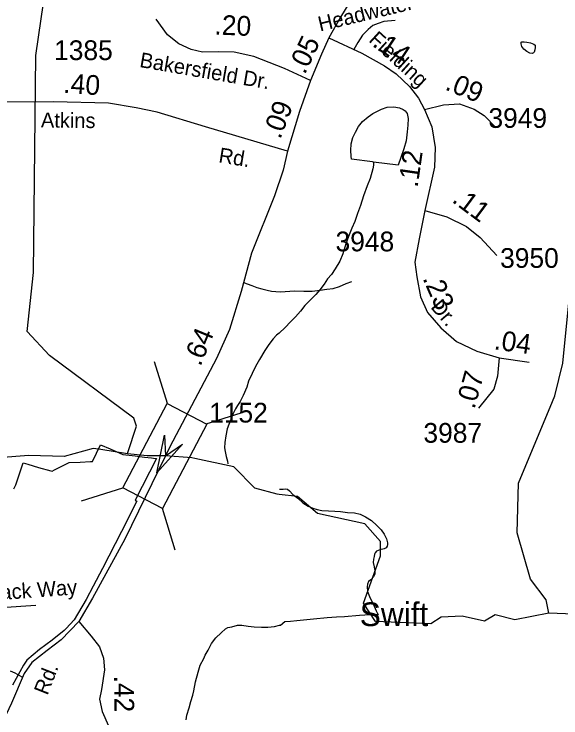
# Model space of a CAD drawing. Extents: x 2001466 to 2224147, y 644118 to 847247.
# Drawn here: x 2072607 to 2076073, y 715021 to 719477 of the extents above; entities that cross this region are included whole.
import ezdxf

# ---------------------------------------------------------------- set-up
doc = ezdxf.new("R2010")
doc.units = 0
for name, color, linetype in [('Exist Boundary Political City Limit New', 7, 'Continuous'), ('Exist Hydrographic Creek Single Shore', 7, 'Continuous'), ('Exist Hydrographic Creek Single Shore Label', 7, 'Continuous'), ('Exist Hydrographic Misc Water Feature', 7, 'Continuous'), ('Exist Road Non-System Type 51', 7, 'Continuous'), ('Exist Road Non-System Type 51 Label', 7, 'Continuous'), ('Exist Road Secondary Mileage Hundredths English Label', 7, 'Continuous'), ('Exist Road Secondary Structure Standard Bridge Attributed CELL', 7, 'Continuous'), ('Exist Road Secondary Structure Standard Bridge CELL', 7, 'Continuous'), ('Exist Road Secondary Type 51 Attributed', 7, 'Continuous'), ('Exist Road Secondary Type 51 Label', 7, 'Continuous'), ('Exist Road Secondary Type 51 Number Label', 7, 'Continuous'), ('Map Preparation Boundary City Limit Buffer Line', 7, 'Continuous')]:
    doc.layers.add(name, color=color, linetype=linetype)

msp = doc.modelspace()

# ---------------------------------------------------------------- linework, layer by layer
at = {"layer": 'Exist Boundary Political City Limit New'}
msp.add_lwpolyline([(2072604.2, 716471.7), (2072617.4, 716497.4), (2072623.8, 716516.2), (2072663.8, 716635.2), (2072693.6, 716627), (2072762.5, 716607.4), (2072840.6, 716585.2), (2072847.9, 716583.2), (2072863.8, 716591.2), (2072955.4, 716637.4), (2073025.9, 716640.8), (2073092.1, 716643.9), (2073104.2, 716644.4), (2073155.4, 716750.4), (2073216.1, 716723.8), (2073295.2, 716689.1), (2073373.9, 716679.4), (2073433, 716672.3), (2073477.1, 716667), (2073489.6, 716665.5), (2073508.4, 716663.2), (2073373.5, 716400.2), (2073385.8, 716393.9), (2073286.6, 716200.7), (2073167.2, 715967.3), (2073107.6, 715855.7), (2073063.8, 715771.3), (2072987.8, 715642.6), (2072935.9, 715587), (2072923.2, 715573.5), (2072847.5, 715513.4), (2072767.9, 715454), (2072688, 715387.1), (2072665.5, 715354.7), (2072596, 715228.8)], dxfattribs=at)
at = {"layer": 'Exist Hydrographic Creek Single Shore'}
msp.add_line((2073324.7, 716693.1), (2073156.6, 716719.4), dxfattribs=at)
for points in [[(2076019.4, 717024.6), (2076034.6, 717061), (2076084.7, 717266.6), (2076213.7, 718559.9), (2076312.7, 718817.1), (2076319.7, 719309.1), (2076451.7, 719667.3)], [(2075997.5, 715683.8), (2075980.5, 715769.4), (2075880.6, 715899.4), (2075795.6, 716193.1), (2075803.6, 716507.9), (2076019.4, 717024.6)], [(2073156.6, 716719.4), (2073107.7, 716727.1), (2072924.6, 716675), (2072699.7, 716682.9), (2072507.5, 716667.1), (2072111.1, 716772.9)], [(2073566.8, 716680.7), (2073451, 716680), (2073324.7, 716693.1)], [(2073753.3, 716663.9), (2073732.7, 716668.4), (2073566.8, 716680.7)], [(2074274.7, 716437.5), (2074132.6, 716476.4), (2073999.7, 716610.4), (2073753.3, 716663.9)], [(2075997.5, 715683.8), (2075780.6, 715642.2), (2075655.5, 715674.4), (2075589.7, 715633.1), (2075447.6, 715665.5), (2075314.5, 715658.4), (2075247.7, 715617.1), (2074897.6, 715630.7), (2074822.6, 715747.1), (2074929.6, 716046.8), (2074929.6, 716138.7), (2074829.6, 716249), (2074529.6, 716314.2), (2074403.7, 716421.7), (2074288, 716435.9)], [(2078183.6, 714766.5), (2078082.5, 714817.7), (2077874.6, 715009), (2077773.5, 715073.4), (2077607.6, 715080.1), (2077431.7, 715237.8), (2077348.6, 715354.4), (2077297.6, 715512.9), (2077230.5, 715547), (2077114.7, 715470.7), (2077031.6, 715472.4), (2076939.5, 715569.4), (2076755.6, 715635.5), (2076689.6, 715604), (2076564.5, 715452.3), (2076447.6, 715504), (2076439.6, 715651.8), (2076372.6, 715718.8), (2076322.5, 715726.4), (2076155.6, 715677.2), (2075997.5, 715683.8)]]:
    msp.add_lwpolyline(points, dxfattribs=at)
at = {"layer": 'Exist Hydrographic Misc Water Feature'}
for p, q in [((2073324.7, 716693.1), (2073327.6, 716701.9)), ((2074288, 716435.9), (2074274.7, 716437.5))]:
    msp.add_line(p, q, dxfattribs=at)
for points in [[(2073327.6, 716701.9), (2073382.7, 716869.1), (2073365.7, 716918.6), (2072831.7, 717316.6), (2072689.6, 717467.1), (2072730.6, 717840.3), (2072744.8, 719214.7), (2072810.8, 719666.1), (2072918.7, 720024.8), (2072925.8, 720333.1), (2072975.7, 720450.2), (2072980.3, 720567.7)], [(2075880.4, 719296.4), (2075900.5, 719286.4), (2075910.6, 719280.4), (2075910.2, 719276.4), (2075910.2, 719266.3), (2075908.5, 719250.3), (2075904.4, 719236.3), (2075900.3, 719232.5), (2075890.3, 719228.3), (2075876.8, 719230.4), (2075856.7, 719240.3), (2075838.4, 719256.1), (2075824.5, 719272), (2075820.4, 719288), (2075820.4, 719296.1), (2075820.4, 719300.2), (2075824.5, 719302), (2075840.7, 719302), (2075856.5, 719300.4), (2075880.4, 719296.4)], [(2074885.1, 718539.4), (2074879.2, 718541.6), (2074744.7, 718559), (2074742.6, 718576.8), (2074741, 718612.8), (2074744.5, 718656.9), (2074754.7, 718695), (2074770.5, 718729.2), (2074790.6, 718765.1), (2074816.2, 718797.3), (2074851.9, 718827.1), (2074879.8, 718847.2), (2074936, 718875.6), (2074972.1, 718887.6), (2075014.1, 718889.8), (2075049.6, 718884), (2075074, 718873.8), (2075085.9, 718863.9), (2075098, 718847.9), (2075104.1, 718816.1), (2075102.3, 718774.2), (2075098.4, 718732.2), (2075092.4, 718673.9), (2075076.4, 718624), (2075059, 718569.9), (2075040.8, 718519.9), (2074885.1, 718539.4)], [(2074885.1, 718539.4), (2074885.1, 718521.6), (2074881, 718497.4), (2074863.4, 718437.2), (2074845.1, 718389.3), (2074821.8, 718327.1), (2074802.1, 718265.2), (2074783.8, 718215.2), (2074766.4, 718163.1), (2074748.4, 718121.3), (2074726.4, 718069), (2074710.6, 718023.1), (2074690.5, 717958.8), (2074671, 717912.7), (2074643, 717864.6), (2074619.2, 717828.9), (2074593.3, 717800.8), (2074571.4, 717766.8), (2074545.4, 717730.5), (2074519.5, 717702.4), (2074483.8, 717666.5), (2074449.6, 717632.3), (2074421.9, 717596.3), (2074389.9, 717560.2), (2074358.3, 717528.1), (2074324.1, 717491.9), (2074286.2, 717457.9)], [(2074286.2, 717457.9), (2074270.2, 717443.7), (2074248.4, 717421.9), (2074220.8, 717385.9), (2074197, 717347.7), (2074163.1, 717290), (2074137.5, 717246), (2074115.8, 717202.3), (2074093.6, 717152), (2074081.9, 717114.1), (2074059.6, 717062.3), (2074040.1, 717024.3), (2074023.7, 717000), (2074010, 716978.1), (2073994, 716944.1), (2073980.2, 716910), (2073968.1, 716878.2), (2073958.3, 716852.1), (2073948.4, 716807.8), (2073942.3, 716764.1), (2073940.4, 716731.9), (2073944.5, 716708.2), (2073950.7, 716676), (2073958.9, 716646), (2073962.6, 716630)], [(2074289.4, 716470.1), (2074313.2, 716470.2), (2074329.4, 716472.2), (2074339.3, 716468.2), (2074353.4, 716458), (2074373.5, 716436.3), (2074405.7, 716412.4), (2074437.7, 716382.4), (2074471.7, 716360.5), (2074500, 716348.6), (2074527.5, 716340.7), (2074557.7, 716334.9), (2074599.9, 716333), (2074639.5, 716329.1), (2074675.8, 716327.2), (2074719.4, 716321.4), (2074763.7, 716319.5), (2074799.8, 716311.6), (2074833.9, 716293.9), (2074872, 716269.9), (2074906, 716240), (2074934.1, 716212.2), (2074952, 716184.3), (2074968.4, 716154.3), (2074974.5, 716130.2), (2074974.1, 716118.1), (2074972.1, 716108.3), (2074964.5, 716098.1), (2074952.4, 716092.2), (2074924.7, 716085.9), (2074904.2, 716076), (2074896.2, 716065.8), (2074892.3, 716057.9), (2074888.6, 716043.8), (2074884.5, 716025.8), (2074882.5, 716003.8), (2074888.8, 715978.1), (2074890.9, 715962), (2074892.9, 715954), (2074892.9, 715942.2), (2074892.9, 715934.1), (2074884.9, 715913.8), (2074867.1, 715895.8), (2074853.1, 715883.7), (2074847, 715868), (2074845.3, 715850), (2074847.4, 715821.8), (2074859.1, 715789.9), (2074889.6, 715728.1), (2074901.5, 715697.9), (2074909.5, 715682.1), (2074915.9, 715676.3)], [(2074289.9, 715608.1), (2074296, 715608.4), (2074322, 715630.4), (2074357.9, 715634.3), (2074400, 715638.5), (2074504.1, 715648.6), (2074591.7, 715657.2), (2074649.9, 715661.5), (2074701.6, 715663.3), (2074795.7, 715671.8), (2074864, 715676), (2074915.9, 715676.3)], [(2073697.7, 715007.9), (2073701.6, 715038.1), (2073715.5, 715083.9), (2073727.2, 715123.9), (2073739.3, 715165.8), (2073745.4, 715192.1), (2073757.1, 715250), (2073773.1, 715310), (2073787.3, 715354.1), (2073808.8, 715396.3), (2073818.6, 715417.9), (2073836.9, 715450), (2073858.6, 715492.1), (2073884.7, 715528.3), (2073918.5, 715560.2), (2073946.4, 715584.3), (2073962.6, 715592.4), (2073986.4, 715598.1), (2074022.7, 715608.4), (2074050.6, 715608.2), (2074090.5, 715602.6), (2074128.5, 715598.5), (2074176.1, 715596.1), (2074216, 715596.1), (2074258.1, 715600.3), (2074289.9, 715608.1)]]:
    msp.add_lwpolyline(points, dxfattribs=at)
at = {"layer": 'Exist Road Non-System Type 51'}
for points in [[(2075021.7, 719437.8), (2074950.9, 719430.3), (2074913.7, 719417.3), (2074880.2, 719404.2), (2074850.3, 719380), (2074815, 719344.6), (2074785.1, 719298), (2074761, 719252.4)], [(2074061.4, 717778), (2074113, 717759.8), (2074145.8, 717746.7), (2074177.5, 717736.9), (2074210.3, 717730.3)], [(2074210.3, 717730.3), (2074237.7, 717723.7), (2074265, 717720.5), (2074293.4, 717719.4), (2074385.3, 717724.8), (2074444.3, 717723.7), (2074496.8, 717723.7), (2074546, 717729.2), (2074588.6, 717734.7), (2074629.1, 717740.1), (2074668.5, 717752.2), (2074712.5, 717772.3), (2074746.8, 717783.6)], [(2072294.4, 715655.3), (2072370.8, 715687.9), (2072437.8, 715708.9), (2072523.8, 715720.4), (2072745.6, 715733.8)], [(2072658.1, 715278.6), (2072613.7, 715303.3), (2072583.1, 715316.7)]]:
    msp.add_lwpolyline(points, dxfattribs=at)
at = {"layer": 'Exist Road Secondary Structure Standard Bridge Attributed CELL'}
msp.add_lwpolyline([(2073674, 716754.3), (2073512.5, 716571.6), (2073561, 716810.6), (2073566.8, 716680.7)], close=True, dxfattribs=at)
at = {"layer": 'Exist Road Secondary Structure Standard Bridge CELL'}
for p, q in [((2073579.3, 717011.8), (2073497.3, 717275.3)), ((2073823.6, 716883.4), (2074087.1, 716965.3)), ((2073033.3, 716395.5), (2073296.8, 716477.4)), ((2073628.7, 716082.5), (2073546.8, 716346))]:
    msp.add_line(p, q, dxfattribs=at)
msp.add_lwpolyline([(2073296.8, 716477.4), (2073578.1, 717012.4), (2073828, 716881), (2073546.8, 716346)], close=True, dxfattribs=at)
at = {"layer": 'Exist Road Secondary Type 51 Attributed'}
for points in [[(2074818.5, 719698.4), (2074741.9, 719567.5), (2074676.5, 719458.9), (2074602.7, 719326.4)], [(2074485.5, 719056.6), (2074321.9, 719133.3), (2074125.7, 719209.9), (2074001.3, 719235.4), (2073902.4, 719238.6), (2073800.2, 719237), (2073728.5, 719253), (2073650.3, 719288.1), (2073578.5, 719345.6), (2073506.7, 719446.2)], [(2074602.7, 719326.4), (2074556.4, 719224.3), (2074485.5, 719056.6)], [(2074602.7, 719326.4), (2074810.9, 719229.1), (2074954.5, 719150.8), (2075027.9, 719099.7), (2075114, 719019.9), (2075169.9, 718944.9), (2075208.2, 718873)], [(2074485.5, 719056.6), (2074416.9, 718860.3), (2074340.3, 718608.8)], [(2074340.3, 718608.8), (2073821, 718762.9), (2073513.9, 718855.5), (2073381.5, 718884.2), (2073206, 718913), (2072856.6, 718920.9), (2072300.6, 718919.3)], [(2075208.2, 718873), (2075328.6, 718903.4), (2075430.7, 718908.2), (2075523.2, 718876.2), (2075587.1, 718834.7), (2075662, 718758.1)], [(2075208.2, 718873), (2075255.2, 718762.9), (2075276, 718632), (2075271.2, 718509.1), (2075209.7, 718234.5)], [(2074340.3, 718608.8), (2074313.2, 718489.1), (2074258.5, 718326.3), (2074111.3, 717963.1), (2074045.9, 717720.4), (2073972.5, 717479.3), (2073888.8, 717295.7), (2073594.4, 716737), (2073566.8, 716680.7)], [(2075209.7, 718234.5), (2075173.9, 718054.1), (2075146.7, 717907.2), (2075159.5, 717813), (2075183.8, 717687.7), (2075226.9, 717588.7), (2075311.5, 717491.3), (2075410.4, 717405.1), (2075540, 717342), (2075682, 717300.5)], [(2075209.7, 718234.5), (2075349.3, 718193), (2075475.4, 718132.3), (2075561.5, 718063.6), (2075666.8, 717948.7)], [(2075682, 717300.5), (2075670.4, 717184.8), (2075647.3, 717101.8), (2075551.6, 716982.8)], [(2075682, 717300.5), (2075872.2, 717274.2)], [(2073566.8, 716680.7), (2073308.1, 716152.7), (2073103.9, 715779.1), (2073016.1, 715631.4)], [(2073016.1, 715631.4), (2072904.8, 715514.9), (2072815.5, 715447.8), (2072719.8, 715371.2), (2072670.3, 715302.6), (2072589.5, 715113.5), (2072500.9, 714930.5), (2072350.4, 714693.5), (2072297.7, 714626.1), (2072219.1, 714548.6), (2072169.7, 714509.3), (2072076, 714443), (2071996.3, 714402.6), (2071841.3, 714348.7), (2071751.5, 714306), (2071677.5, 714256.6), (2071593.3, 714190.3), (2071538.3, 714126.3), (2071440.6, 713985.9), (2071397.9, 713933.1), (2071359.8, 713892.7)], [(2073016.1, 715631.4), (2073096.3, 715538.8), (2073147.3, 715470.2), (2073174.5, 715398.3), (2073179.3, 715324.9), (2073160.1, 715200.4), (2073147.7, 715138.9), (2073164.5, 715061.5), (2073205.2, 714969.7)]]:
    msp.add_lwpolyline(points, dxfattribs=at)
at = {"layer": 'Map Preparation Boundary City Limit Buffer Line'}
msp.add_lwpolyline([(2072604.2, 716471.7), (2072617.4, 716497.4), (2072623.8, 716516.2), (2072663.8, 716635.2), (2072693.6, 716627), (2072762.5, 716607.4), (2072840.6, 716585.2), (2072847.9, 716583.2), (2072863.8, 716591.2), (2072955.4, 716637.4), (2073025.9, 716640.8), (2073092.1, 716643.9), (2073104.2, 716644.4), (2073155.4, 716750.4), (2073216.1, 716723.8), (2073295.2, 716689.1), (2073373.9, 716679.4), (2073433, 716672.3), (2073477.1, 716667), (2073489.6, 716665.5), (2073508.4, 716663.2), (2073373.5, 716400.2), (2073385.8, 716393.9), (2073286.6, 716200.7), (2073167.2, 715967.3), (2073107.6, 715855.7), (2073063.8, 715771.3), (2072987.8, 715642.6), (2072935.9, 715587), (2072923.2, 715573.5), (2072847.5, 715513.4), (2072767.9, 715454), (2072688, 715387.1), (2072665.5, 715354.7), (2072596, 715228.8)], dxfattribs=at)

# ---------------------------------------------------------------- texts
at = {"layer": 'Exist Hydrographic Creek Single Shore Label'}
msp.add_text('Swift', height=150, dxfattribs=at).set_placement((2074798, 715602.2))
at = {"layer": 'Exist Road Non-System Type 51 Label'}
for s, rotation, p in [('Headwater Ct.', 13.452, (2074546, 719366.6)), ('Lamarack Way', 4.1363, (2072164.4, 715741.8))]:
    msp.add_text(s, height=95, rotation=rotation, dxfattribs=at).set_placement(p)
at = {"layer": 'Exist Road Secondary Mileage Hundredths English Label'}
for s, rotation, p in [('.20', 357.4706, (2073875, 719348.7)), ('.05', 64.868, (2074449.9, 719090.2)), ('.14', 326.3023, (2074871.4, 719278.2)), ('.40', 356.0357, (2072915.9, 718979.2)), ('.09', 337.6878, (2075332.7, 719001.3)), ('.09', 69.0029, (2074293.7, 718680.7)), ('.12', 81.7552, (2075164.2, 718375.7)), ('.11', 323.3584, (2075376.5, 718291.3)), ('.23', 293.518, (2075194.6, 717804.2)), ('.64', 67.5124, (2073787.6, 717241.9)), ('.04', 352.1169, (2075644.6, 717355.4)), ('.07', 74.429, (2075524.5, 716971.9)), ('.42', 270.6485, (2073240.7, 715288.4))]:
    msp.add_text(s, height=125, rotation=rotation, dxfattribs=at).set_placement(p)
at = {"layer": 'Exist Road Secondary Type 51 Label'}
for s, rotation, p in [('Fielding', 317.5713, (2074849.3, 719307.4)), ('Bakersfield Dr.', 350.2089, (2073397.7, 719142.7)), ('Atkins', 359.2906, (2072776.4, 718759.7)), ('Rd.', 350.7019, (2073899, 718539.5)), ('Dr.', 310.3573, (2075243.1, 717620.1)), ('Rd.', 68.5113, (2072817.9, 715159.7))]:
    msp.add_text(s, height=95, rotation=rotation, dxfattribs=at).set_placement(p)
at = {"layer": 'Exist Road Secondary Type 51 Number Label'}
for s, p in [('1385', (2072860.3, 719186.1)), ('3949', (2075613.6, 718756.9)), ('3948', (2074644.4, 717975.1)), ('3950', (2075687.6, 717870.5)), ('1152', (2073843.3, 716890.9)), ('3987', (2075201.6, 716763.2))]:
    msp.add_text(s, height=125, dxfattribs=at).set_placement(p)

doc.saveas('drawing.dxf')
